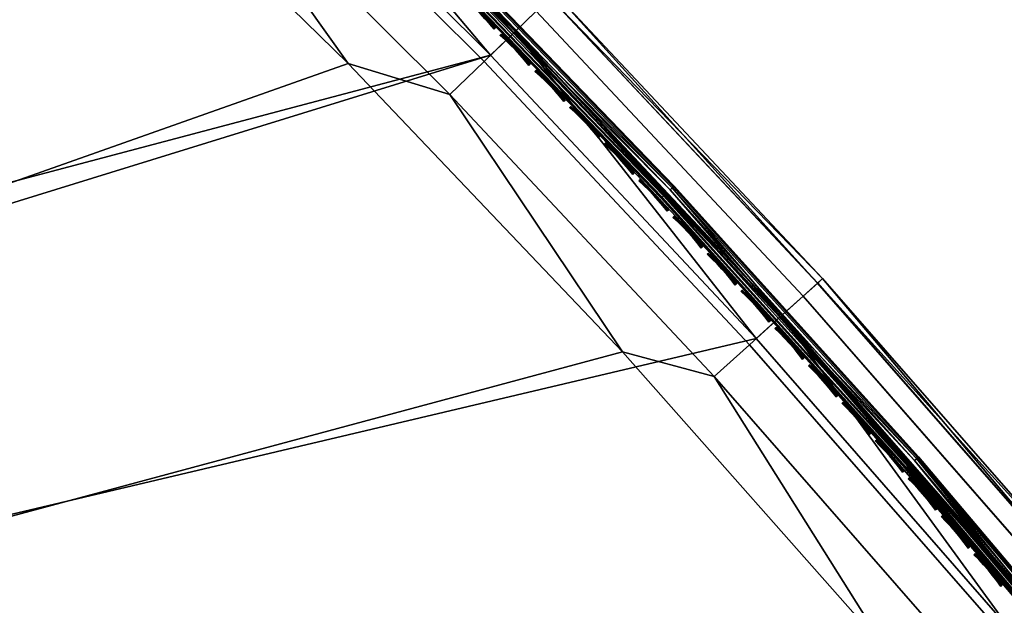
# Model space of a CAD drawing. Header units: inches. Extents: x 0 to 54.6, y -45.5 to 0.
# Tile 436 of 439: x 42.2 to 47.7, y -22.6 to -19.3. Entities that reach past the tile are written whole.
import ezdxf

# ---------------------------------------------------------------- set-up
doc = ezdxf.new("R2010")
doc.units = ezdxf.units.IN
doc.header["$LTSCALE"] = 0.03937
doc.header["$MEASUREMENT"] = 0
for name, color, linetype in [('A-FURN-3-ST', 151, 'Continuous'), ('A-FURN-3-ST-SEAM', 250, 'Continuous'), ('A-FURN-3-STITCH', 15, 'Continuous')]:
    doc.layers.add(name, color=color, linetype=linetype)

msp = doc.modelspace()

# ---------------------------------------------------------------- meshes
at = {"layer": 'A-FURN-3-ST'}
mesh = msp.add_polyface(dxfattribs=at)
corners = [(24.4018, -31.097, 17.9625), (25.9369, -31.96, 18), (24.5748, -30.8708, 18), (52.3307, -29.9378, 18), (23.167, -29.8414, 18), (21.7162, -28.8736, 18), (51.1127, -28.0843, 18), (20.225, -27.9693, 18), (49.8291, -26.2757, 18), (48.4815, -24.5142, 18), (47.0716, -22.8021, 18), (45.6014, -21.1416, 18), (44.0726, -19.5348, 18), (42.4872, -17.9839, 18), (40.8472, -16.4907, 18), (39.1549, -15.0573, 18), (37.4122, -13.6853, 18), (35.6216, -12.3767, 18), (18.6962, -27.13, 18), (33.7852, -11.1331, 18), (31.9054, -9.9561, 18), (42.0806, -16.1148, 5.5), (42.0551, -16.143, 5.3087), (40.4315, -14.6855, 5.5), (40.1104, -15.0687, 5), (40.2332, -14.922, 5.0381), (41.7463, -16.4866, 5), (41.8742, -16.3443, 5.0381), (41.9826, -16.2236, 5.1464), (40.3374, -14.7977, 5.1464), (41.536, -16.7215, 17.9625), (39.9083, -15.3107, 17.9625), (42.0555, -16.1426, 17.1847), (42.0806, -16.1148, 16.9), (40.4074, -14.7142, 17.1847), (40.3369, -14.7985, 17.45), (41.9821, -16.2244, 17.45), (40.2247, -14.9325, 17.6778), (41.8654, -16.3545, 17.6778), (40.0785, -15.1073, 17.8526), (41.7132, -16.5241, 17.8526), (24.2095, -31.3469, 5), (22.8229, -30.3329, 5), (54.0012, -31.5337, 5), (52.879, -29.6824, 5), (21.3938, -29.3797, 5), (19.925, -28.4889, 5), (51.6934, -27.871, 5), (18.4192, -27.6622, 5), (50.4457, -26.1018, 5), (49.1376, -24.3769, 5), (47.7705, -22.6982, 5), (46.346, -21.068, 5), (44.866, -19.488, 5), (16.8791, -26.9013, 5), (43.3321, -17.9603, 5), (38.4263, -13.7083, 5), (36.6961, -12.4071, 5), (34.9219, -11.1665, 5), (33.1058, -9.9882, 5)]
mesh.append_faces([[corners[k] for k in face] for face in [(0, 1, 2), (2, 3, 4), (4, 3, 5), (5, 6, 7), (7, 6, 8), (7, 8, 9), (9, 10, 7), (7, 10, 11), (7, 11, 12), (12, 13, 7), (7, 13, 14), (7, 14, 15), (15, 16, 7), (7, 16, 17), (7, 17, 18), (18, 17, 19), (18, 19, 20), (21, 22, 23), (24, 25, 26), (26, 25, 27), (28, 27, 25, 29), (14, 30, 31), (14, 31, 15), (32, 33, 34), (32, 34, 35, 36), (36, 35, 37, 38), (38, 37, 39, 40), (40, 39, 31, 30), (41, 42, 43), (44, 42, 45), (44, 45, 46), (44, 46, 47), (47, 46, 48), (47, 48, 49), (49, 48, 50), (50, 48, 51), (51, 48, 52), (52, 48, 53), (53, 48, 54), (53, 54, 55), (55, 54, 26), (26, 54, 24), (24, 54, 56), (56, 54, 57), (57, 54, 58), (58, 54, 59)]])
mesh = msp.add_polyface(dxfattribs=at)
corners = [(46.7172, -20.733, 5.5), (46.6889, -20.7584, 5.3087), (45.2253, -19.1403, 5.5), (45.1979, -19.1667, 5.3087), (43.6791, -17.6003, 5.5), (43.6527, -17.6277, 5.3087), (42.0806, -16.1148, 5.5), (42.0551, -16.143, 5.3087), (41.7463, -16.4866, 5), (41.8742, -16.3443, 5.0381), (43.3321, -17.9603, 5), (43.4649, -17.8225, 5.0381), (44.866, -19.488, 5), (45.0035, -19.3549, 5.0381), (46.346, -21.068, 5), (46.6084, -20.831, 5.1464), (46.488, -20.9397, 5.0381), (45.12, -19.2421, 5.1464), (43.5774, -17.7057, 5.1464), (41.9826, -16.2236, 5.1464), (46.7172, -20.733, 16.9), (45.2253, -19.1403, 16.9), (43.6791, -17.6003, 16.9), (42.0806, -16.1148, 16.9), (40.4315, -14.6855, 16.9), (45.6014, -21.1416, 18), (44.64, -19.7079, 17.9625), (44.0726, -19.5348, 18), (43.1139, -18.1878, 17.9625), (42.4872, -17.9839, 18), (41.536, -16.7215, 17.9625), (40.8472, -16.4907, 18), (46.6894, -20.7581, 17.1847), (45.1984, -19.1664, 17.1847), (45.1195, -19.2429, 17.45), (46.6079, -20.8318, 17.45), (44.994, -19.3646, 17.6778), (46.4783, -20.9491, 17.6778), (44.8305, -19.5232, 17.8526), (46.3094, -21.102, 17.8526), (46.1126, -21.28, 17.9625), (43.6532, -17.6273, 17.1847), (43.577, -17.7065, 17.45), (43.4558, -17.8325, 17.6778), (43.2978, -17.9967, 17.8526), (42.0555, -16.1426, 17.1847), (41.9821, -16.2244, 17.45), (41.8654, -16.3545, 17.6778), (41.7132, -16.5241, 17.8526)]
mesh.append_faces([[corners[k] for k in face] for face in [(0, 1, 2), (2, 1, 3), (2, 3, 4), (4, 3, 5), (4, 5, 6), (6, 5, 7), (8, 9, 10), (10, 9, 11), (10, 11, 12), (12, 11, 13), (12, 13, 14), (15, 16, 13, 17), (17, 13, 11, 18), (18, 11, 9, 19), (1, 15, 17, 3), (3, 17, 18, 5), (5, 18, 19, 7), (20, 0, 21), (21, 0, 2), (21, 2, 22), (22, 2, 4), (22, 4, 23), (23, 4, 6), (23, 6, 24), (25, 26, 27), (27, 26, 28), (27, 28, 29), (29, 28, 30), (29, 30, 31), (32, 20, 33), (32, 33, 34, 35), (35, 34, 36, 37), (37, 36, 38, 39), (39, 38, 26, 40), (20, 21, 33), (33, 21, 41), (33, 41, 42, 34), (34, 42, 43, 36), (36, 43, 44, 38), (38, 44, 28, 26), (21, 22, 41), (41, 22, 45), (41, 45, 46, 42), (42, 46, 47, 43), (43, 47, 48, 44), (44, 48, 30, 28), (22, 23, 45)]])
mesh = msp.add_polyface(dxfattribs=at)
corners = [(50.8498, -25.8073, 5.5), (50.8189, -25.8296, 5.3087), (49.5311, -24.0684, 5.5), (49.5011, -24.0918, 5.3087), (48.1531, -22.3763, 5.5), (48.1239, -22.4008, 5.3087), (46.7172, -20.733, 5.5), (46.6889, -20.7584, 5.3087), (46.346, -21.068, 5), (45.0035, -19.3549, 5.0381), (46.488, -20.9397, 5.0381), (47.7705, -22.6982, 5), (47.9168, -22.575, 5.0381), (49.1376, -24.3769, 5), (49.2881, -24.2588, 5.0381), (50.4457, -26.1018, 5), (50.7313, -25.8934, 5.1464), (50.6003, -25.989, 5.0381), (49.4158, -24.1587, 5.1464), (48.0409, -22.4705, 5.1464), (46.6084, -20.831, 5.1464), (50.8498, -25.8073, 16.9), (49.5311, -24.0684, 16.9), (48.1531, -22.3763, 16.9), (46.7172, -20.733, 16.9), (49.8291, -26.2757, 18), (48.8901, -24.5723, 17.9625), (48.4815, -24.5142, 18), (47.5299, -22.9021, 17.9625), (47.0716, -22.8021, 18), (46.1126, -21.28, 17.9625), (45.6014, -21.1416, 18), (44.64, -19.7079, 17.9625), (50.8195, -25.8294, 17.1847), (49.5017, -24.0916, 17.1847), (49.4153, -24.1595, 17.45), (50.7308, -25.8943, 17.45), (49.2778, -24.2675, 17.6778), (50.5897, -25.9975, 17.6778), (49.0987, -24.4083, 17.8526), (50.4059, -26.132, 17.8526), (48.1244, -22.4005, 17.1847), (48.0404, -22.4714, 17.45), (47.9068, -22.5841, 17.6778), (47.7327, -22.731, 17.8526), (46.6894, -20.7581, 17.1847), (46.6079, -20.8318, 17.45), (46.4783, -20.9491, 17.6778), (46.3094, -21.102, 17.8526)]
mesh.append_faces([[corners[k] for k in face] for face in [(0, 1, 2), (2, 1, 3), (2, 3, 4), (4, 3, 5), (4, 5, 6), (6, 5, 7), (8, 9, 10), (8, 10, 11), (11, 10, 12), (11, 12, 13), (13, 12, 14), (13, 14, 15), (16, 17, 14, 18), (18, 14, 12, 19), (19, 12, 10, 20), (1, 16, 18, 3), (3, 18, 19, 5), (5, 19, 20, 7), (21, 0, 22), (22, 0, 2), (22, 2, 23), (23, 2, 4), (23, 4, 24), (24, 4, 6), (25, 26, 27), (27, 26, 28), (27, 28, 29), (29, 28, 30), (29, 30, 31), (31, 30, 32), (33, 34, 35, 36), (36, 35, 37, 38), (38, 37, 39, 40), (21, 22, 34), (34, 22, 41), (34, 41, 42, 35), (35, 42, 43, 37), (37, 43, 44, 39), (39, 44, 28, 26), (22, 23, 41), (41, 23, 45), (41, 45, 46, 42), (42, 46, 47, 43), (43, 47, 48, 44), (44, 48, 30, 28), (23, 24, 45)]])
at = {"layer": 'A-FURN-3-ST-SEAM'}
mesh = msp.add_polyface(dxfattribs=at)
corners = [(40.2268, -14.9289, 17.7271), (41.4271, -15.984, 17.7208), (41.8675, -16.3508, 17.7271), (42.9485, -17.3696, 17.7208), (43.4579, -17.8288, 17.7271), (44.4181, -18.7988, 17.7208), (44.9962, -19.3609, 17.7271), (45.8341, -20.2689, 17.7208), (44.9654, -19.3906, 17.6706), (45.8171, -20.2847, 17.6902), (44.4016, -18.8151, 17.6902), (43.4282, -17.8596, 17.6706), (42.9326, -17.3864, 17.6902), (41.8389, -16.3827, 17.6706), (41.4117, -16.0013, 17.6902), (40.1993, -14.9617, 17.6706), (41.4174, -15.9949, 17.7078), (42.9384, -17.3802, 17.7078), (44.4077, -18.8091, 17.7078), (45.8234, -20.2789, 17.7078), (40.2354, -14.9187, 17.628), (41.4671, -15.9386, 17.6422), (41.8765, -16.3409, 17.628), (42.9901, -17.3256, 17.6422), (43.4672, -17.8192, 17.628), (44.4611, -18.7563, 17.6422), (45.0059, -19.3516, 17.628), (45.8785, -20.2278, 17.6422), (46.4905, -20.9364, 17.628), (45.8672, -20.2382, 17.7234), (44.4502, -18.767, 17.7234), (42.9795, -17.3367, 17.7234), (41.457, -15.9501, 17.7234), (41.4727, -15.9324, 17.702), (42.9958, -17.3196, 17.702), (44.467, -18.7504, 17.702), (45.8846, -20.2221, 17.702), (39.9034, -14.5872, 17.6707), (39.8996, -14.5917, 17.702), (41.4766, -15.928, 17.6707), (42.9999, -17.3153, 17.6707), (44.4712, -18.7463, 17.6707), (45.8889, -20.2181, 17.6707), (41.4152, -15.9973, 17.6522), (42.9362, -17.3825, 17.6522), (44.4054, -18.8114, 17.6522), (45.821, -20.2811, 17.6522), (45.8433, -20.2604, 17.6292), (44.427, -18.79, 17.6292), (42.9571, -17.3605, 17.6292), (41.4354, -15.9746, 17.6292), (41.4237, -15.9877, 17.6377), (42.9451, -17.3732, 17.6377), (44.4146, -18.8023, 17.6377), (45.8305, -20.2723, 17.6377)]
mesh.append_faces([[corners[k] for k in face] for face in [(0, 1, 2), (2, 1, 3), (2, 3, 4), (4, 3, 5), (4, 5, 6), (6, 5, 7), (8, 9, 10), (8, 10, 11), (11, 10, 12), (11, 12, 13), (13, 12, 14), (13, 14, 15), (16, 14, 12, 17), (17, 12, 10, 18), (18, 10, 9, 19), (1, 16, 17, 3), (3, 17, 18, 5), (5, 18, 19, 7), (20, 21, 22), (22, 21, 23), (22, 23, 24), (24, 23, 25), (24, 25, 26), (26, 25, 27), (26, 27, 28), (6, 29, 30), (6, 30, 4), (4, 30, 31), (4, 31, 2), (2, 31, 32), (2, 32, 0), (33, 32, 31, 34), (34, 31, 30, 35), (35, 30, 29, 36), (37, 38, 33, 39), (39, 33, 34, 40), (40, 34, 35, 41), (41, 35, 36, 42), (21, 39, 40, 23), (23, 40, 41, 25), (25, 41, 42, 27), (15, 43, 13), (13, 43, 44), (13, 44, 11), (11, 44, 45), (11, 45, 8), (8, 45, 46), (26, 47, 48), (26, 48, 24), (24, 48, 49), (24, 49, 22), (22, 49, 50), (22, 50, 20), (51, 50, 49, 52), (52, 49, 48, 53), (53, 48, 47, 54), (43, 51, 52, 44), (44, 52, 53, 45), (45, 53, 54, 46)]])
mesh = msp.add_polyface(dxfattribs=at)
corners = [(44.9962, -19.3609, 17.7271), (45.8341, -20.2689, 17.7208), (46.4805, -20.9454, 17.7271), (47.195, -21.7769, 17.7208), (47.9091, -22.5803, 17.7271), (48.4994, -23.3198, 17.7208), (49.2801, -24.2637, 17.7271), (49.7462, -24.8945, 17.7208), (49.2464, -24.2901, 17.6706), (49.7277, -24.9085, 17.6902), (48.4814, -23.3344, 17.6902), (47.8763, -22.6078, 17.6706), (47.1775, -21.7921, 17.6902), (46.4487, -20.974, 17.6706), (45.8171, -20.2847, 17.6902), (44.9654, -19.3906, 17.6706), (45.8234, -20.2789, 17.7078), (47.1839, -21.7865, 17.7078), (48.488, -23.329, 17.7078), (49.7345, -24.9034, 17.7078), (46.4905, -20.9364, 17.628), (45.8785, -20.2278, 17.6422), (47.2407, -21.7372, 17.6422), (47.9193, -22.5717, 17.628), (48.5463, -23.2816, 17.6422), (49.2907, -24.2555, 17.628), (49.7943, -24.8579, 17.6422), (50.6029, -25.9858, 17.628), (50.5921, -25.9936, 17.7271), (49.7821, -24.8671, 17.7234), (48.5344, -23.2913, 17.7234), (47.2291, -21.7473, 17.7234), (45.8672, -20.2382, 17.7234), (45.8846, -20.2221, 17.702), (47.247, -21.7318, 17.702), (48.5528, -23.2764, 17.702), (49.8009, -24.8528, 17.702), (45.8889, -20.2181, 17.6707), (47.2514, -21.7279, 17.6707), (48.5574, -23.2726, 17.6707), (49.8056, -24.8493, 17.6707), (45.821, -20.2811, 17.6522), (47.1815, -21.7886, 17.6522), (48.4855, -23.331, 17.6522), (49.7319, -24.9053, 17.6522), (49.7561, -24.8869, 17.6292), (48.5091, -23.3119, 17.6292), (47.2044, -21.7687, 17.6292), (45.8433, -20.2604, 17.6292), (45.0059, -19.3516, 17.628), (45.8305, -20.2723, 17.6377), (47.1912, -21.7801, 17.6377), (48.4955, -23.3229, 17.6377), (49.7422, -24.8975, 17.6377)]
mesh.append_faces([[corners[k] for k in face] for face in [(0, 1, 2), (2, 1, 3), (2, 3, 4), (4, 3, 5), (4, 5, 6), (6, 5, 7), (8, 9, 10), (8, 10, 11), (11, 10, 12), (11, 12, 13), (13, 12, 14), (13, 14, 15), (16, 14, 12, 17), (17, 12, 10, 18), (18, 10, 9, 19), (1, 16, 17, 3), (3, 17, 18, 5), (5, 18, 19, 7), (20, 21, 22), (20, 22, 23), (23, 22, 24), (23, 24, 25), (25, 24, 26), (25, 26, 27), (28, 29, 6), (6, 29, 30), (6, 30, 4), (4, 30, 31), (4, 31, 2), (2, 31, 32), (2, 32, 0), (33, 32, 31, 34), (34, 31, 30, 35), (35, 30, 29, 36), (37, 33, 34, 38), (38, 34, 35, 39), (39, 35, 36, 40), (21, 37, 38, 22), (22, 38, 39, 24), (24, 39, 40, 26), (15, 41, 13), (13, 41, 42), (13, 42, 11), (11, 42, 43), (11, 43, 8), (8, 43, 44), (27, 45, 25), (25, 45, 46), (25, 46, 23), (23, 46, 47), (23, 47, 20), (20, 47, 48), (20, 48, 49), (50, 48, 47, 51), (51, 47, 46, 52), (52, 46, 45, 53), (41, 50, 51, 42), (42, 51, 52, 43), (43, 52, 53, 44)]])
at = {"layer": 'A-FURN-3-STITCH'}
mesh = msp.add_polyface(dxfattribs=at)
corners = [(44.6899, -19.1431, 17.7252), (44.6652, -19.1136, 17.732), (44.6682, -19.1107, 17.7351), (44.6916, -19.1415, 17.7241), (44.6716, -19.1073, 17.733), (44.695, -19.1381, 17.722), (44.672, -19.1069, 17.7278), (44.6968, -19.1364, 17.721), (44.6393, -19.0846, 17.736), (44.6422, -19.0817, 17.7391), (44.6456, -19.0783, 17.737), (44.6461, -19.0779, 17.7318), (44.6123, -19.0563, 17.7372), (44.6153, -19.0534, 17.7403), (44.6187, -19.05, 17.7382), (44.8856, -19.3434, 17.7252), (44.861, -19.3138, 17.732), (44.864, -19.3108, 17.7351), (44.8873, -19.3417, 17.7241), (44.8674, -19.3075, 17.733), (44.8907, -19.3384, 17.722), (44.8678, -19.3071, 17.7278), (44.8924, -19.3367, 17.721), (44.8352, -19.2846, 17.736), (44.8382, -19.2817, 17.7391), (44.8416, -19.2784, 17.737), (44.842, -19.278, 17.7318), (44.8083, -19.2562, 17.7372), (44.8113, -19.2533, 17.7403), (44.8148, -19.25, 17.7382), (44.8152, -19.2496, 17.733), (44.7807, -19.2287, 17.7355), (44.7836, -19.2257, 17.7386), (44.7871, -19.2224, 17.7366), (44.7875, -19.222, 17.7314), (44.7523, -19.2021, 17.7311), (44.7553, -19.1992, 17.7342), (44.7587, -19.1959, 17.7322), (44.7591, -19.1955, 17.727), (44.7234, -19.1768, 17.7239), (44.7251, -19.1751, 17.7229), (44.7285, -19.1718, 17.7209), (44.7302, -19.1702, 17.7198), (45.0099, -19.4508, 17.7382), (44.9824, -19.4231, 17.7366), (44.9828, -19.4227, 17.7314), (45.0104, -19.4504, 17.733), (44.9759, -19.4293, 17.7355), (44.9476, -19.4027, 17.7311), (44.9507, -19.3998, 17.7342), (44.9789, -19.4264, 17.7386), (44.9541, -19.3965, 17.7322), (44.9545, -19.3961, 17.727), (44.9189, -19.3772, 17.7239), (44.9206, -19.3756, 17.7229), (44.924, -19.3722, 17.7209), (44.9257, -19.3706, 17.7198)]
mesh.append_faces([[corners[k] for k in face] for face in [(0, 1, 2, 3), (3, 2, 4, 5), (5, 4, 6, 7), (1, 8, 9, 2), (2, 9, 10, 4), (4, 10, 11, 6), (8, 12, 13, 9), (9, 13, 14, 10), (15, 16, 17, 18), (18, 17, 19, 20), (20, 19, 21, 22), (16, 23, 24, 17), (17, 24, 25, 19), (19, 25, 26, 21), (23, 27, 28, 24), (24, 28, 29, 25), (25, 29, 30, 26), (27, 31, 32, 28), (28, 32, 33, 29), (29, 33, 34, 30), (31, 35, 36, 32), (32, 36, 37, 33), (33, 37, 38, 34), (35, 39, 40, 36), (36, 40, 41, 37), (37, 41, 42, 38), (43, 44, 45, 46), (47, 48, 49, 50), (50, 49, 51, 44), (44, 51, 52, 45), (48, 53, 54, 49), (49, 54, 55, 51), (51, 55, 56, 52)]])
mesh = msp.add_polyface(dxfattribs=at)
corners = [(45.0803, -19.5445, 17.7252), (45.0559, -19.5148, 17.732), (45.0589, -19.5119, 17.7351), (45.082, -19.5429, 17.7241), (45.0623, -19.5085, 17.733), (45.0855, -19.5396, 17.722), (45.0627, -19.5082, 17.7278), (45.0872, -19.5379, 17.721), (45.0302, -19.4855, 17.736), (45.0332, -19.4826, 17.7391), (45.0366, -19.4793, 17.737), (45.0371, -19.4789, 17.7318), (45.0035, -19.457, 17.7372), (45.0065, -19.4541, 17.7403), (45.0099, -19.4508, 17.7382), (45.0104, -19.4504, 17.733), (44.9759, -19.4293, 17.7355), (44.9789, -19.4264, 17.7386), (44.9824, -19.4231, 17.7366), (45.2742, -19.7465, 17.7252), (45.2498, -19.7167, 17.732), (45.2529, -19.7138, 17.7351), (45.2759, -19.7449, 17.7241), (45.2563, -19.7105, 17.733), (45.2794, -19.7416, 17.722), (45.2568, -19.7101, 17.7278), (45.2811, -19.7399, 17.721), (45.2243, -19.6873, 17.736), (45.2273, -19.6844, 17.7391), (45.2308, -19.6811, 17.737), (45.2312, -19.6807, 17.7318), (45.1977, -19.6587, 17.7372), (45.2007, -19.6558, 17.7403), (45.2042, -19.6525, 17.7382), (45.2047, -19.6521, 17.733), (45.1703, -19.6309, 17.7355), (45.1733, -19.628, 17.7386), (45.1768, -19.6247, 17.7366), (45.1772, -19.6243, 17.7314), (45.1421, -19.6041, 17.7311), (45.1452, -19.6012, 17.7342), (45.1486, -19.5979, 17.7322), (45.1491, -19.5975, 17.727), (45.1135, -19.5785, 17.7239), (45.1152, -19.5768, 17.7229), (45.1187, -19.5736, 17.7209), (45.1204, -19.5719, 17.7198), (45.3703, -19.8271, 17.7366), (45.3422, -19.8002, 17.7322), (45.3427, -19.7998, 17.727), (45.3707, -19.8267, 17.7314), (45.3357, -19.8064, 17.7311), (45.3072, -19.7807, 17.7239), (45.3089, -19.779, 17.7229), (45.3387, -19.8035, 17.7342), (45.3124, -19.7757, 17.7209), (45.3141, -19.7741, 17.7198)]
mesh.append_faces([[corners[k] for k in face] for face in [(0, 1, 2, 3), (3, 2, 4, 5), (5, 4, 6, 7), (1, 8, 9, 2), (2, 9, 10, 4), (4, 10, 11, 6), (8, 12, 13, 9), (9, 13, 14, 10), (10, 14, 15, 11), (12, 16, 17, 13), (13, 17, 18, 14), (19, 20, 21, 22), (22, 21, 23, 24), (24, 23, 25, 26), (20, 27, 28, 21), (21, 28, 29, 23), (23, 29, 30, 25), (27, 31, 32, 28), (28, 32, 33, 29), (29, 33, 34, 30), (31, 35, 36, 32), (32, 36, 37, 33), (33, 37, 38, 34), (35, 39, 40, 36), (36, 40, 41, 37), (37, 41, 42, 38), (39, 43, 44, 40), (40, 44, 45, 41), (41, 45, 46, 42), (47, 48, 49, 50), (51, 52, 53, 54), (54, 53, 55, 48), (48, 55, 56, 49)]])
mesh = msp.add_polyface(dxfattribs=at)
corners = [(45.4671, -19.9494, 17.7252), (45.4429, -19.9194, 17.732), (45.4459, -19.9165, 17.7351), (45.4689, -19.9477, 17.7241), (45.4494, -19.9133, 17.733), (45.4723, -19.9445, 17.722), (45.4499, -19.9129, 17.7278), (45.4741, -19.9428, 17.721), (45.4175, -19.89, 17.736), (45.4205, -19.8871, 17.7391), (45.424, -19.8838, 17.737), (45.4245, -19.8834, 17.7318), (45.3911, -19.8612, 17.7372), (45.3941, -19.8583, 17.7403), (45.3976, -19.855, 17.7382), (45.398, -19.8546, 17.733), (45.3638, -19.8333, 17.7355), (45.3668, -19.8304, 17.7386), (45.3703, -19.8271, 17.7366), (45.3707, -19.8267, 17.7314), (45.3357, -19.8064, 17.7311), (45.3387, -19.8035, 17.7342), (45.3422, -19.8002, 17.7322), (45.6592, -20.1531, 17.7252), (45.6351, -20.123, 17.732), (45.6381, -20.1202, 17.7351), (45.6609, -20.1515, 17.7241), (45.6416, -20.1169, 17.733), (45.6644, -20.1482, 17.722), (45.6421, -20.1165, 17.7278), (45.6661, -20.1466, 17.721), (45.6098, -20.0935, 17.736), (45.6129, -20.0906, 17.7391), (45.6163, -20.0873, 17.737), (45.6168, -20.087, 17.7318), (45.5835, -20.0646, 17.7372), (45.5865, -20.0617, 17.7403), (45.59, -20.0584, 17.7382), (45.5905, -20.0581, 17.733), (45.5563, -20.0365, 17.7355), (45.5594, -20.0337, 17.7386), (45.5628, -20.0304, 17.7366), (45.5633, -20.03, 17.7314), (45.5284, -20.0095, 17.7311), (45.5314, -20.0066, 17.7342), (45.5349, -20.0034, 17.7322), (45.5354, -20.003, 17.727), (45.4999, -19.9837, 17.7239), (45.5017, -19.982, 17.7229), (45.5052, -19.9788, 17.7209), (45.5069, -19.9771, 17.7198), (45.7267, -20.2074, 17.7322), (45.6971, -20.1827, 17.7209), (45.6988, -20.1811, 17.7198), (45.7272, -20.207, 17.727)]
mesh.append_faces([[corners[k] for k in face] for face in [(0, 1, 2, 3), (3, 2, 4, 5), (5, 4, 6, 7), (1, 8, 9, 2), (2, 9, 10, 4), (4, 10, 11, 6), (8, 12, 13, 9), (9, 13, 14, 10), (10, 14, 15, 11), (12, 16, 17, 13), (13, 17, 18, 14), (14, 18, 19, 15), (16, 20, 21, 17), (17, 21, 22, 18), (23, 24, 25, 26), (26, 25, 27, 28), (28, 27, 29, 30), (24, 31, 32, 25), (25, 32, 33, 27), (27, 33, 34, 29), (31, 35, 36, 32), (32, 36, 37, 33), (33, 37, 38, 34), (35, 39, 40, 36), (36, 40, 41, 37), (37, 41, 42, 38), (39, 43, 44, 40), (40, 44, 45, 41), (41, 45, 46, 42), (43, 47, 48, 44), (44, 48, 49, 45), (45, 49, 50, 46), (51, 52, 53, 54)]])
mesh = msp.add_polyface(dxfattribs=at)
corners = [(45.8503, -20.3577, 17.7252), (45.8264, -20.3275, 17.732), (45.8294, -20.3247, 17.7351), (45.852, -20.3561, 17.7241), (45.8329, -20.3214, 17.733), (45.8555, -20.3528, 17.722), (45.8334, -20.321, 17.7278), (45.8573, -20.3512, 17.721), (45.8012, -20.2978, 17.736), (45.8043, -20.295, 17.7391), (45.8078, -20.2917, 17.737), (45.8082, -20.2914, 17.7318), (45.775, -20.2688, 17.7372), (45.7781, -20.266, 17.7403), (45.7816, -20.2627, 17.7382), (45.782, -20.2623, 17.733), (45.748, -20.2407, 17.7355), (45.751, -20.2378, 17.7386), (45.7545, -20.2345, 17.7366), (45.755, -20.2342, 17.7314), (45.7202, -20.2135, 17.7311), (45.7232, -20.2106, 17.7342), (45.7267, -20.2074, 17.7322), (45.7272, -20.207, 17.727), (45.6918, -20.1875, 17.7239), (45.6936, -20.1859, 17.7229), (45.6971, -20.1827, 17.7209), (46.0458, -20.5583, 17.722), (46.0233, -20.5268, 17.733), (46.0237, -20.5264, 17.7278), (46.0475, -20.5567, 17.721), (46.0167, -20.5329, 17.732), (45.9917, -20.5031, 17.736), (45.9948, -20.5002, 17.7391), (46.0198, -20.53, 17.7351), (45.9983, -20.497, 17.737), (45.9987, -20.4966, 17.7318), (45.9656, -20.4739, 17.7372), (45.9687, -20.4711, 17.7403), (45.9722, -20.4678, 17.7382), (45.9727, -20.4675, 17.733), (45.9387, -20.4456, 17.7355), (45.9418, -20.4428, 17.7386), (45.9453, -20.4396, 17.7366), (45.9457, -20.4392, 17.7314), (45.911, -20.4184, 17.7311), (45.9141, -20.4155, 17.7342), (45.9176, -20.4123, 17.7322), (45.9181, -20.4119, 17.727), (45.8828, -20.3923, 17.7239), (45.8846, -20.3906, 17.7229), (45.8881, -20.3874, 17.7209), (45.8898, -20.3858, 17.7198)]
mesh.append_faces([[corners[k] for k in face] for face in [(0, 1, 2, 3), (3, 2, 4, 5), (5, 4, 6, 7), (1, 8, 9, 2), (2, 9, 10, 4), (4, 10, 11, 6), (8, 12, 13, 9), (9, 13, 14, 10), (10, 14, 15, 11), (12, 16, 17, 13), (13, 17, 18, 14), (14, 18, 19, 15), (16, 20, 21, 17), (17, 21, 22, 18), (18, 22, 23, 19), (20, 24, 25, 21), (21, 25, 26, 22), (27, 28, 29, 30), (31, 32, 33, 34), (34, 33, 35, 28), (28, 35, 36, 29), (32, 37, 38, 33), (33, 38, 39, 35), (35, 39, 40, 36), (37, 41, 42, 38), (38, 42, 43, 39), (39, 43, 44, 40), (41, 45, 46, 42), (42, 46, 47, 43), (43, 47, 48, 44), (45, 49, 50, 46), (46, 50, 51, 47), (47, 51, 52, 48)]])
mesh = msp.add_polyface(dxfattribs=at)
corners = [(46.0405, -20.5631, 17.7252), (46.0167, -20.5329, 17.732), (46.0198, -20.53, 17.7351), (46.0422, -20.5615, 17.7241), (46.0233, -20.5268, 17.733), (46.0458, -20.5583, 17.722), (46.2298, -20.7694, 17.7252), (46.2061, -20.739, 17.732), (46.2092, -20.7362, 17.7351), (46.2315, -20.7678, 17.7241), (46.2127, -20.733, 17.733), (46.2351, -20.7646, 17.722), (46.2132, -20.7326, 17.7278), (46.2368, -20.763, 17.721), (46.1812, -20.7091, 17.736), (46.1843, -20.7063, 17.7391), (46.1879, -20.7031, 17.737), (46.1883, -20.7027, 17.7318), (46.1553, -20.6799, 17.7372), (46.1584, -20.677, 17.7403), (46.1619, -20.6738, 17.7382), (46.1624, -20.6735, 17.733), (46.1285, -20.6515, 17.7355), (46.1316, -20.6486, 17.7386), (46.1351, -20.6454, 17.7366), (46.1356, -20.645, 17.7314), (46.101, -20.6241, 17.7311), (46.104, -20.6212, 17.7342), (46.1076, -20.618, 17.7322), (46.108, -20.6176, 17.727), (46.0729, -20.5979, 17.7239), (46.0746, -20.5962, 17.7229), (46.0782, -20.593, 17.7209), (46.0799, -20.5914, 17.7198), (46.4013, -20.94, 17.733), (46.3765, -20.91, 17.737), (46.377, -20.9096, 17.7318), (46.4017, -20.9397, 17.7278), (46.3699, -20.916, 17.736), (46.3441, -20.8867, 17.7372), (46.3472, -20.8839, 17.7403), (46.373, -20.9132, 17.7391), (46.3507, -20.8807, 17.7382), (46.3512, -20.8803, 17.733), (46.3174, -20.8581, 17.7355), (46.3205, -20.8553, 17.7386), (46.324, -20.8521, 17.7366), (46.3245, -20.8518, 17.7314), (46.29, -20.8306, 17.7311), (46.2931, -20.8278, 17.7342), (46.2966, -20.8246, 17.7322), (46.2971, -20.8242, 17.727), (46.262, -20.8043, 17.7239), (46.2638, -20.8027, 17.7229), (46.2673, -20.7995, 17.7209), (46.2691, -20.7979, 17.7198)]
mesh.append_faces([[corners[k] for k in face] for face in [(0, 1, 2, 3), (3, 2, 4, 5), (6, 7, 8, 9), (9, 8, 10, 11), (11, 10, 12, 13), (7, 14, 15, 8), (8, 15, 16, 10), (10, 16, 17, 12), (14, 18, 19, 15), (15, 19, 20, 16), (16, 20, 21, 17), (18, 22, 23, 19), (19, 23, 24, 20), (20, 24, 25, 21), (22, 26, 27, 23), (23, 27, 28, 24), (24, 28, 29, 25), (26, 30, 31, 27), (27, 31, 32, 28), (28, 32, 33, 29), (34, 35, 36, 37), (38, 39, 40, 41), (41, 40, 42, 35), (35, 42, 43, 36), (39, 44, 45, 40), (40, 45, 46, 42), (42, 46, 47, 43), (44, 48, 49, 45), (45, 49, 50, 46), (46, 50, 51, 47), (48, 52, 53, 49), (49, 53, 54, 50), (50, 54, 55, 51)]])
mesh = msp.add_polyface(dxfattribs=at)
corners = [(46.4181, -20.9765, 17.7252), (46.3946, -20.9461, 17.732), (46.3977, -20.9432, 17.7351), (46.4199, -20.9749, 17.7241), (46.4013, -20.94, 17.733), (46.4235, -20.9717, 17.722), (46.4017, -20.9397, 17.7278), (46.4252, -20.9701, 17.721), (46.3699, -20.916, 17.736), (46.373, -20.9132, 17.7391), (46.3765, -20.91, 17.737), (46.6056, -21.1845, 17.7252), (46.5822, -21.1539, 17.732), (46.5853, -21.1511, 17.7351), (46.6074, -21.1829, 17.7241), (46.5889, -21.1479, 17.733), (46.6109, -21.1797, 17.722), (46.5893, -21.1476, 17.7278), (46.6127, -21.1781, 17.721), (46.5576, -21.1238, 17.736), (46.5607, -21.121, 17.7391), (46.5643, -21.1178, 17.737), (46.5647, -21.1174, 17.7318), (46.5319, -21.0943, 17.7372), (46.535, -21.0915, 17.7403), (46.5386, -21.0883, 17.7382), (46.539, -21.088, 17.733), (46.5054, -21.0657, 17.7355), (46.5085, -21.0629, 17.7386), (46.512, -21.0597, 17.7366), (46.5125, -21.0593, 17.7314), (46.4781, -21.038, 17.7311), (46.4812, -21.0352, 17.7342), (46.4847, -21.032, 17.7322), (46.4852, -21.0317, 17.727), (46.4502, -21.0116, 17.7239), (46.452, -21.01, 17.7229), (46.4555, -21.0068, 17.7209), (46.4573, -21.0052, 17.7198), (46.7511, -21.3264, 17.737), (46.7255, -21.2968, 17.7382), (46.726, -21.2965, 17.733), (46.7515, -21.3261, 17.7318), (46.7188, -21.3028, 17.7372), (46.6924, -21.274, 17.7355), (46.6955, -21.2712, 17.7386), (46.7219, -21.3, 17.7403), (46.6991, -21.2681, 17.7366), (46.6995, -21.2677, 17.7314), (46.6652, -21.2463, 17.7311), (46.6683, -21.2435, 17.7342), (46.6719, -21.2403, 17.7322), (46.6724, -21.2399, 17.727), (46.6375, -21.2197, 17.7239), (46.6393, -21.2181, 17.7229), (46.6428, -21.2149, 17.7209), (46.6446, -21.2133, 17.7198)]
mesh.append_faces([[corners[k] for k in face] for face in [(0, 1, 2, 3), (3, 2, 4, 5), (5, 4, 6, 7), (1, 8, 9, 2), (2, 9, 10, 4), (11, 12, 13, 14), (14, 13, 15, 16), (16, 15, 17, 18), (12, 19, 20, 13), (13, 20, 21, 15), (15, 21, 22, 17), (19, 23, 24, 20), (20, 24, 25, 21), (21, 25, 26, 22), (23, 27, 28, 24), (24, 28, 29, 25), (25, 29, 30, 26), (27, 31, 32, 28), (28, 32, 33, 29), (29, 33, 34, 30), (31, 35, 36, 32), (32, 36, 37, 33), (33, 37, 38, 34), (39, 40, 41, 42), (43, 44, 45, 46), (46, 45, 47, 40), (40, 47, 48, 41), (44, 49, 50, 45), (45, 50, 51, 47), (47, 51, 52, 48), (49, 53, 54, 50), (50, 54, 55, 51), (51, 55, 56, 52)]])
mesh = msp.add_polyface(dxfattribs=at)
corners = [(46.7921, -21.3933, 17.7252), (46.7688, -21.3626, 17.732), (46.7719, -21.3598, 17.7351), (46.7939, -21.3917, 17.7241), (46.7755, -21.3567, 17.733), (46.7974, -21.3886, 17.722), (46.776, -21.3563, 17.7278), (46.7992, -21.387, 17.721), (46.7444, -21.3324, 17.736), (46.7475, -21.3296, 17.7391), (46.7511, -21.3264, 17.737), (46.7515, -21.3261, 17.7318), (46.7188, -21.3028, 17.7372), (46.7219, -21.3, 17.7403), (46.7255, -21.2968, 17.7382), (46.9777, -21.603, 17.7252), (46.9545, -21.5722, 17.732), (46.9577, -21.5694, 17.7351), (46.9794, -21.6014, 17.7241), (46.9613, -21.5662, 17.733), (46.983, -21.5982, 17.722), (46.9617, -21.5659, 17.7278), (46.9848, -21.5966, 17.721), (46.9302, -21.5418, 17.736), (46.9333, -21.539, 17.7391), (46.9369, -21.5359, 17.737), (46.9374, -21.5355, 17.7318), (46.9048, -21.5121, 17.7372), (46.9079, -21.5093, 17.7403), (46.9115, -21.5062, 17.7382), (46.912, -21.5058, 17.733), (46.8785, -21.4832, 17.7355), (46.8816, -21.4804, 17.7386), (46.8852, -21.4773, 17.7366), (46.8857, -21.4769, 17.7314), (46.8515, -21.4553, 17.7311), (46.8546, -21.4526, 17.7342), (46.8582, -21.4494, 17.7322), (46.8586, -21.449, 17.727), (46.8238, -21.4286, 17.7239), (46.8256, -21.427, 17.7229), (46.8292, -21.4239, 17.7209), (46.831, -21.4223, 17.7198), (47.0637, -21.6932, 17.7355), (47.0367, -21.6652, 17.7311), (47.0399, -21.6625, 17.7342), (47.0668, -21.6905, 17.7386), (47.0435, -21.6593, 17.7322), (47.0704, -21.6873, 17.7366), (47.0439, -21.659, 17.727), (47.0709, -21.687, 17.7314), (47.0092, -21.6384, 17.7239), (47.011, -21.6368, 17.7229), (47.0146, -21.6337, 17.7209), (47.0164, -21.6321, 17.7198)]
mesh.append_faces([[corners[k] for k in face] for face in [(0, 1, 2, 3), (3, 2, 4, 5), (5, 4, 6, 7), (1, 8, 9, 2), (2, 9, 10, 4), (4, 10, 11, 6), (8, 12, 13, 9), (9, 13, 14, 10), (15, 16, 17, 18), (18, 17, 19, 20), (20, 19, 21, 22), (16, 23, 24, 17), (17, 24, 25, 19), (19, 25, 26, 21), (23, 27, 28, 24), (24, 28, 29, 25), (25, 29, 30, 26), (27, 31, 32, 28), (28, 32, 33, 29), (29, 33, 34, 30), (31, 35, 36, 32), (32, 36, 37, 33), (33, 37, 38, 34), (35, 39, 40, 36), (36, 40, 41, 37), (37, 41, 42, 38), (43, 44, 45, 46), (46, 45, 47, 48), (48, 47, 49, 50), (44, 51, 52, 45), (45, 52, 53, 47), (47, 53, 54, 49)]])
mesh = msp.add_polyface(dxfattribs=at)
corners = [(47.1623, -21.8134, 17.7252), (47.1393, -21.7825, 17.732), (47.1424, -21.7798, 17.7351), (47.1641, -21.8119, 17.7241), (47.146, -21.7766, 17.733), (47.1677, -21.8087, 17.722), (47.1465, -21.7762, 17.7278), (47.1695, -21.8071, 17.721), (47.1151, -21.7521, 17.736), (47.1182, -21.7493, 17.7391), (47.1218, -21.7462, 17.737), (47.1223, -21.7458, 17.7318), (47.0898, -21.7222, 17.7372), (47.093, -21.7195, 17.7403), (47.0966, -21.7163, 17.7382), (47.097, -21.716, 17.733), (47.0637, -21.6932, 17.7355), (47.0668, -21.6905, 17.7386), (47.0704, -21.6873, 17.7366), (47.0709, -21.687, 17.7314), (47.346, -22.0247, 17.7252), (47.3231, -21.9937, 17.732), (47.3263, -21.991, 17.7351), (47.3478, -22.0232, 17.7241), (47.3299, -21.9878, 17.733), (47.3514, -22.02, 17.722), (47.3304, -21.9875, 17.7278), (47.3532, -22.0185, 17.721), (47.2991, -21.9631, 17.736), (47.3022, -21.9604, 17.7391), (47.3058, -21.9573, 17.737), (47.3063, -21.9569, 17.7318), (47.2739, -21.9332, 17.7372), (47.2771, -21.9305, 17.7403), (47.2807, -21.9273, 17.7382), (47.2812, -21.927, 17.733), (47.2479, -21.9041, 17.7355), (47.251, -21.9013, 17.7386), (47.2547, -21.8982, 17.7366), (47.2551, -21.8979, 17.7314), (47.2211, -21.876, 17.7311), (47.2242, -21.8732, 17.7342), (47.2279, -21.8701, 17.7322), (47.2283, -21.8697, 17.727), (47.1937, -21.849, 17.7239), (47.1955, -21.8474, 17.7229), (47.1991, -21.8443, 17.7209), (47.2009, -21.8428, 17.7198), (47.4045, -22.0875, 17.7311), (47.3772, -22.0604, 17.7239), (47.3791, -22.0589, 17.7229), (47.4077, -22.0848, 17.7342), (47.3827, -22.0558, 17.7209), (47.4113, -22.0817, 17.7322), (47.3845, -22.0542, 17.7198), (47.4118, -22.0813, 17.727)]
mesh.append_faces([[corners[k] for k in face] for face in [(0, 1, 2, 3), (3, 2, 4, 5), (5, 4, 6, 7), (1, 8, 9, 2), (2, 9, 10, 4), (4, 10, 11, 6), (8, 12, 13, 9), (9, 13, 14, 10), (10, 14, 15, 11), (12, 16, 17, 13), (13, 17, 18, 14), (14, 18, 19, 15), (20, 21, 22, 23), (23, 22, 24, 25), (25, 24, 26, 27), (21, 28, 29, 22), (22, 29, 30, 24), (24, 30, 31, 26), (28, 32, 33, 29), (29, 33, 34, 30), (30, 34, 35, 31), (32, 36, 37, 33), (33, 37, 38, 34), (34, 38, 39, 35), (36, 40, 41, 37), (37, 41, 42, 38), (38, 42, 43, 39), (40, 44, 45, 41), (41, 45, 46, 42), (42, 46, 47, 43), (48, 49, 50, 51), (51, 50, 52, 53), (53, 52, 54, 55)]])
mesh = msp.add_polyface(dxfattribs=at)
corners = [(47.5287, -22.2368, 17.7252), (47.506, -22.2057, 17.732), (47.5092, -22.203, 17.7351), (47.5305, -22.2353, 17.7241), (47.5128, -22.1999, 17.733), (47.5341, -22.2322, 17.722), (47.5133, -22.1995, 17.7278), (47.536, -22.2306, 17.721), (47.4821, -22.175, 17.736), (47.4852, -22.1723, 17.7391), (47.4889, -22.1692, 17.737), (47.4893, -22.1688, 17.7318), (47.4571, -22.145, 17.7372), (47.4603, -22.1423, 17.7403), (47.4639, -22.1392, 17.7382), (47.4643, -22.1388, 17.733), (47.4312, -22.1158, 17.7355), (47.4343, -22.113, 17.7386), (47.438, -22.1099, 17.7366), (47.4384, -22.1096, 17.7314), (47.4045, -22.0875, 17.7311), (47.4077, -22.0848, 17.7342), (47.4113, -22.0817, 17.7322), (47.4118, -22.0813, 17.727), (47.7105, -22.4497, 17.7252), (47.6879, -22.4185, 17.732), (47.6911, -22.4158, 17.7351), (47.7123, -22.4482, 17.7241), (47.6948, -22.4127, 17.733), (47.716, -22.4451, 17.722), (47.6952, -22.4124, 17.7278), (47.7178, -22.4436, 17.721), (47.6641, -22.3878, 17.736), (47.6673, -22.385, 17.7391), (47.671, -22.3819, 17.737), (47.6714, -22.3816, 17.7318), (47.6393, -22.3576, 17.7372), (47.6425, -22.3549, 17.7403), (47.6461, -22.3518, 17.7382), (47.6466, -22.3514, 17.733), (47.6135, -22.3283, 17.7355), (47.6167, -22.3255, 17.7386), (47.6203, -22.3224, 17.7366), (47.6208, -22.3221, 17.7314), (47.587, -22.2999, 17.7311), (47.5901, -22.2972, 17.7342), (47.5938, -22.2941, 17.7322), (47.5942, -22.2937, 17.727), (47.5598, -22.2727, 17.7239), (47.5616, -22.2711, 17.7229), (47.5653, -22.268, 17.7209), (47.5671, -22.2665, 17.7198)]
mesh.append_faces([[corners[k] for k in face] for face in [(0, 1, 2, 3), (3, 2, 4, 5), (5, 4, 6, 7), (1, 8, 9, 2), (2, 9, 10, 4), (4, 10, 11, 6), (8, 12, 13, 9), (9, 13, 14, 10), (10, 14, 15, 11), (12, 16, 17, 13), (13, 17, 18, 14), (14, 18, 19, 15), (16, 20, 21, 17), (17, 21, 22, 18), (18, 22, 23, 19), (24, 25, 26, 27), (27, 26, 28, 29), (29, 28, 30, 31), (25, 32, 33, 26), (26, 33, 34, 28), (28, 34, 35, 30), (32, 36, 37, 33), (33, 37, 38, 34), (34, 38, 39, 35), (36, 40, 41, 37), (37, 41, 42, 38), (38, 42, 43, 39), (40, 44, 45, 41), (41, 45, 46, 42), (42, 46, 47, 43), (44, 48, 49, 45), (45, 49, 50, 46), (46, 50, 51, 47)]])

doc.saveas('drawing.dxf')
